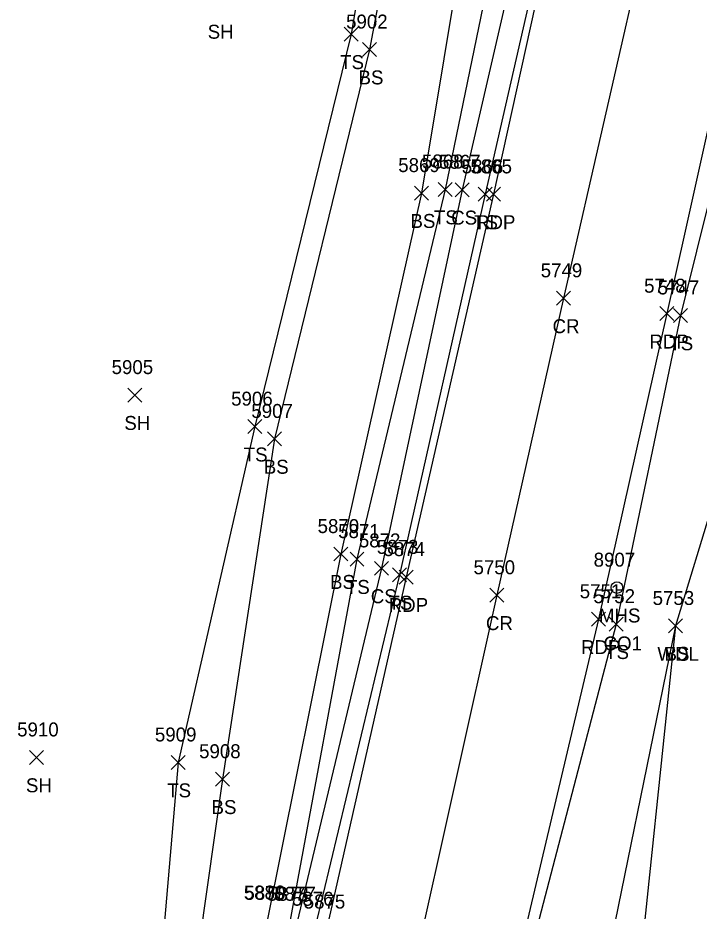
# Model space of a CAD drawing. Extents: x 1678863 to 1683592, y 407783 to 418211.
# Drawn here: x 1679359.3 to 1679456.8, y 410169.8 to 410297.7 of the extents above; entities that cross this region are included whole.
import ezdxf

# ---------------------------------------------------------------- set-up
doc = ezdxf.new("R2010")
doc.units = 0
for name, color, linetype in [('L_A', 7, 'Continuous'), ('L_I', 7, 'Continuous'), ('L_TIC', 7, 'Continuous'), ('LAWA', 7, 'Continuous'), ('LELB', 7, 'Continuous'), ('P_A', 7, 'Continuous'), ('P_I', 7, 'Continuous'), ('P_TIC', 7, 'Continuous'), ('PET', 7, 'Continuous'), ('PRC', 7, 'Continuous'), ('U_A', 7, 'Continuous'), ('U_C', 7, 'Continuous'), ('U_I', 7, 'Continuous'), ('USMH', 7, 'Continuous')]:
    doc.layers.add(name, color=color, linetype=linetype)

msp = doc.modelspace()

# ---------------------------------------------------------------- linework, layer by layer
at = {"layer": 'L_TIC'}
for points in [[(1679406, 410294.36), (1679408, 410296.36)], [(1679408, 410294.36), (1679406, 410296.36)], [(1679408.6, 410292.17), (1679410.6, 410294.17)], [(1679410.6, 410292.17), (1679408.6, 410294.17)], [(1679416.04, 410271.61), (1679418.04, 410273.61)], [(1679418.04, 410271.61), (1679416.04, 410273.61)], [(1679419.43, 410272.13), (1679421.43, 410274.13)], [(1679421.43, 410272.13), (1679419.43, 410274.13)], [(1679421.87, 410272.09), (1679423.87, 410274.09)], [(1679423.87, 410272.09), (1679421.87, 410274.09)], [(1679425.18, 410271.43), (1679427.18, 410273.43)], [(1679427.18, 410271.43), (1679425.18, 410273.43)], [(1679453.14, 410254.09), (1679455.14, 410256.09)], [(1679455.14, 410254.09), (1679453.14, 410256.09)], [(1679375.01, 410242.68), (1679377.01, 410244.68)], [(1679377.01, 410242.68), (1679375.01, 410244.68)], [(1679392.19, 410238.16), (1679394.19, 410240.16)], [(1679394.19, 410238.16), (1679392.19, 410240.16)], [(1679395.02, 410236.4), (1679397.02, 410238.4)], [(1679397.02, 410236.4), (1679395.02, 410238.4)], [(1679404.52, 410219.91), (1679406.52, 410221.91)], [(1679406.52, 410219.91), (1679404.52, 410221.91)], [(1679406.82, 410219.19), (1679408.82, 410221.19)], [(1679408.82, 410219.19), (1679406.82, 410221.19)], [(1679410.35, 410217.86), (1679412.35, 410219.86)], [(1679412.35, 410217.86), (1679410.35, 410219.86)], [(1679412.92, 410216.93), (1679414.92, 410218.93)], [(1679414.92, 410216.93), (1679412.92, 410218.93)], [(1679443.95, 410209.87), (1679445.95, 410211.87)], [(1679445.95, 410209.87), (1679443.95, 410211.87)], [(1679452.42, 410209.61), (1679454.42, 410211.61)], [(1679454.42, 410209.61), (1679452.42, 410211.61)], [(1679452.42, 410209.61), (1679454.42, 410211.61)], [(1679454.42, 410209.61), (1679452.42, 410211.61)], [(1679360.93, 410190.78), (1679362.93, 410192.78)], [(1679362.93, 410190.78), (1679360.93, 410192.78)], [(1679381.23, 410190.06), (1679383.23, 410192.06)], [(1679383.23, 410190.06), (1679381.23, 410192.06)], [(1679387.55, 410187.66), (1679389.55, 410189.66)], [(1679389.55, 410187.66), (1679387.55, 410189.66)]]:
    msp.add_lwpolyline(points, dxfattribs=at)
at = {"layer": 'LAWA'}
msp.add_lwpolyline([(1679495.82, 410287.8), (1679488.15, 410289.42), (1679480.47, 410288.57), (1679466.49, 410253.39), (1679453.42, 410210.61), (1679447.55, 410154.37), (1679445.08, 410128.93), (1679439.61, 410124.77), (1679434.17, 410113.35), (1679434.12, 410109.31), (1679425.36, 410072.51), (1679414.72, 410025.49)], dxfattribs=at)
at = {"layer": 'LELB'}
for points in [[(1679575.03, 410887.7), (1679560.57, 410846.04), (1679547.43, 410795.53), (1679533.21, 410739.01), (1679519.05, 410691.04), (1679506.99, 410641.24), (1679494.73, 410586.27), (1679483.01, 410543.1), (1679470.66, 410490.12), (1679459.5, 410440.98), (1679445.22, 410387.36), (1679431.91, 410328.75), (1679420.43, 410273.13), (1679407.82, 410220.19), (1679398.2, 410168.24), (1679390.6, 410135.24)], [(1679557.66, 410846.46), (1679539.41, 410796.62), (1679530.97, 410748.07), (1679512.11, 410692.22), (1679503.29, 410641.6), (1679489.32, 410588.7), (1679478.23, 410544.63), (1679467.54, 410490.48), (1679456.89, 410440.87), (1679441.62, 410387.83), (1679426.64, 410330.34), (1679417.04, 410272.61), (1679405.52, 410220.91), (1679394.97, 410168.37), (1679394.96, 410168.42), (1679390.19, 410135.6), (1679389.34, 410131.87), (1679388.41, 410128.16), (1679377.26, 410084.68), (1679369.13, 410051.87), (1679366.12, 410052.08)], [(1679564.73, 410844.56), (1679552.33, 410794.24), (1679538.34, 410737.57), (1679525.37, 410690.01), (1679513.85, 410639.87), (1679499.68, 410584.84), (1679489.38, 410541.53), (1679475.83, 410489.11), (1679464.64, 410439), (1679451.6, 410386.57), (1679438.57, 410326.85), (1679426.18, 410272.43), (1679413.92, 410217.93), (1679401.82, 410167.53), (1679393.95, 410130.17), (1679383.21, 410083.71), (1679373.62, 410049.22), (1679361.7, 410045.88)], [(1679530.97, 410748.07), (1679507.06, 410693.3), (1679498.39, 410644.16), (1679484.68, 410590.2), (1679471.13, 410545.13), (1679453.64, 410489.68), (1679437.98, 410438.59), (1679429.57, 410387.07), (1679418.29, 410339.24), (1679409.6, 410293.17), (1679396.02, 410237.4), (1679388.55, 410188.66), (1679380.78, 410133.86), (1679371.08, 410086.4), (1679366.12, 410052.08)], [(1679516.75, 410742.59), (1679503.05, 410693.08), (1679493.09, 410645.83), (1679480.51, 410590.31), (1679469.9, 410545.25), (1679450.2, 410491.07), (1679437.98, 410438.59), (1679426.92, 410387.54), (1679414.52, 410340.13), (1679407, 410295.36), (1679393.19, 410239.16), (1679382.23, 410191.06), (1679377.42, 410135.52), (1679367.69, 410087.33), (1679361.7, 410045.88)], [(1679524.9, 410542.72), (1679511.63, 410495.11), (1679502.96, 410453.81), (1679492.05, 410405.52), (1679479.22, 410356.9), (1679471.62, 410316.42), (1679466.38, 410302.81), (1679463.34, 410291.91), (1679454.14, 410255.09), (1679444.95, 410210.87), (1679430.9, 410157.13), (1679423.1, 410119.03), (1679413.96, 410078.14), (1679402.18, 410027.42)], [(1679449.38, 410387.68), (1679435.48, 410327.74), (1679422.87, 410273.09), (1679411.35, 410218.86), (1679399.23, 410168.25), (1679391.01, 410130.43), (1679380.68, 410084.57)], [(1679453.42, 410210.61), (1679442.03, 410154.78), (1679435.85, 410127.97)]]:
    msp.add_lwpolyline(points, dxfattribs=at)
at = {"layer": 'P_TIC'}
for points in [[(1679426.37, 410271.43), (1679428.37, 410273.43)], [(1679428.37, 410271.43), (1679426.37, 410273.43)], [(1679436.4, 410256.54), (1679438.4, 410258.54)], [(1679438.4, 410256.54), (1679436.4, 410258.54)], [(1679451.2, 410254.34), (1679453.2, 410256.34)], [(1679453.2, 410254.34), (1679451.2, 410256.34)], [(1679413.87, 410216.61), (1679415.87, 410218.61)], [(1679415.87, 410216.61), (1679413.87, 410218.61)], [(1679426.86, 410214.01), (1679428.86, 410216.01)], [(1679428.86, 410214.01), (1679426.86, 410216.01)], [(1679441.41, 410210.57), (1679443.41, 410212.57)], [(1679443.41, 410210.57), (1679441.41, 410212.57)]]:
    msp.add_lwpolyline(points, dxfattribs=at)
at = {"layer": 'PET'}
for points in [[(1679565.67, 410844.22), (1679553.74, 410793.74), (1679539.47, 410736.99), (1679527.36, 410689.26), (1679514.83, 410639.35), (1679501.2, 410584.72), (1679490.41, 410541.22), (1679477.47, 410489.07), (1679465.43, 410438.81), (1679452.78, 410386.33), (1679439.31, 410326.64), (1679427.37, 410272.43), (1679414.87, 410217.61), (1679403.45, 410167.13), (1679394.88, 410129.49), (1679384.58, 410083.49), (1679376.22, 410046.9), (1679372.26, 410030.24)], [(1679594.89, 410843.79), (1679584.86, 410799.85), (1679580.05, 410782.97), (1679571.08, 410746.67), (1679560.58, 410704.44), (1679549.94, 410661.9), (1679541.53, 410630.06), (1679533.92, 410597.25), (1679520.71, 410544.02), (1679508.6, 410496.06), (1679498.76, 410455.21), (1679486.77, 410406.06), (1679475.88, 410358.99), (1679462.91, 410302.99), (1679460.1, 410290.96), (1679452.2, 410255.34), (1679442.41, 410211.57), (1679429.59, 410157.22), (1679421.51, 410119.43), (1679412.11, 410078.81), (1679401.07, 410028.04)]]:
    msp.add_lwpolyline(points, dxfattribs=at)
at = {"layer": 'PRC'}
msp.add_lwpolyline([(1679580.88, 410845.97), (1679570.75, 410804.03), (1679566.33, 410786.49), (1679557.23, 410749.81), (1679546.53, 410707.26), (1679536.02, 410664.6), (1679528.12, 410632.79), (1679519.74, 410600.09), (1679506.82, 410547.5), (1679495.49, 410500.74), (1679485.51, 410460.22), (1679473.16, 410409.55), (1679461.65, 410362.64), (1679449.5, 410310.7), (1679437.4, 410257.54), (1679427.86, 410215.01), (1679415.9, 410161.33), (1679407.24, 410122.1), (1679398.33, 410081.3), (1679387.01, 410030.86)], dxfattribs=at)
at = {"layer": 'USMH'}
for p, q in [((1679445.05, 410216.1), (1679445.05, 410216.1)), ((1679445.88, 410216.1), (1679445.88, 410216.1))]:
    msp.add_line(p, q, dxfattribs=at)
msp.add_circle((1679445.05, 410216.1), 0.833, dxfattribs=at)

# ---------------------------------------------------------------- texts
at = {"layer": 'L_A'}
for s, p in [('SH', (1679386.44, 410294.71)), ('TS', (1679405.41, 410290.36)), ('BS', (1679408.04, 410288.17)), ('BS', (1679415.48, 410267.61)), ('TS', (1679418.84, 410268.13)), ('CS', (1679421.31, 410268.09)), ('TS', (1679424.59, 410267.43)), ('TS', (1679452.55, 410250.09)), ('SH', (1679374.5, 410238.68)), ('TS', (1679391.6, 410234.16)), ('BS', (1679394.47, 410232.4)), ('BS', (1679403.96, 410215.91)), ('TS', (1679406.23, 410215.19)), ('CS', (1679409.8, 410213.86)), ('TS', (1679412.33, 410212.93)), ('TS', (1679443.36, 410205.87)), ('WDL', (1679450.84, 410205.61)), ('BS', (1679451.86, 410205.61)), ('SH', (1679360.41, 410186.78)), ('TS', (1679380.64, 410186.06)), ('BS', (1679386.99, 410183.66))]:
    msp.add_text(s, height=2, dxfattribs=at).set_placement(p)
at = {"layer": 'L_I'}
for s, p in [('5902', (1679406.26, 410296.17)), ('5869', (1679413.73, 410275.61)), ('5868', (1679417.12, 410276.13)), ('5867', (1679419.56, 410276.09)), ('5866', (1679422.82, 410275.43)), ('5747', (1679450.88, 410258.09)), ('5905', (1679372.68, 410246.68)), ('5906', (1679389.8, 410242.16)), ('5907', (1679392.69, 410240.4)), ('5870', (1679402.18, 410223.91)), ('5871', (1679405.12, 410223.19)), ('5872', (1679408.09, 410221.86)), ('5873', (1679410.66, 410220.93)), ('5752', (1679441.69, 410213.87)), ('5753', (1679450.16, 410213.61)), ('5753', (1679450.16, 410213.61)), ('5910', (1679359.15, 410194.78)), ('5909', (1679378.88, 410194.06)), ('5908', (1679385.21, 410191.66)), ('5880', (1679391.61, 410171.42)), ('5879', (1679391.7, 410171.37)), ('5878', (1679394.94, 410171.24)), ('5877', (1679395.97, 410171.25)), ('5876', (1679398.51, 410170.53))]:
    msp.add_text(s, height=2, dxfattribs=at).set_placement(p)
at = {"layer": 'P_A'}
for s, p in [('RDP', (1679424.86, 410267.43)), ('CR', (1679435.83, 410252.54)), ('RDP', (1679449.69, 410250.34)), ('RDP', (1679412.36, 410212.61)), ('CR', (1679426.29, 410210.01)), ('RDP', (1679439.9, 410206.57))]:
    msp.add_text(s, height=2, dxfattribs=at).set_placement(p)
at = {"layer": 'P_I'}
for s, p in [('5865', (1679424.07, 410275.43)), ('5749', (1679434.13, 410260.54)), ('5748', (1679448.94, 410258.34)), ('5874', (1679411.61, 410220.61)), ('5750', (1679424.51, 410218.01)), ('5751', (1679439.72, 410214.57)), ('5875', (1679400.19, 410170.13))]:
    msp.add_text(s, height=2, dxfattribs=at).set_placement(p)
at = {"layer": 'U_A'}
msp.add_text('MHS', height=2, dxfattribs=at).set_placement((1679442.47, 410211.1))
at = {"layer": 'U_C'}
msp.add_text('CO1', height=2, dxfattribs=at).set_placement((1679443.13, 410207.1))
at = {"layer": 'U_I'}
msp.add_text('8907', height=2, dxfattribs=at).set_placement((1679441.71, 410219.1))

doc.saveas('drawing.dxf')
